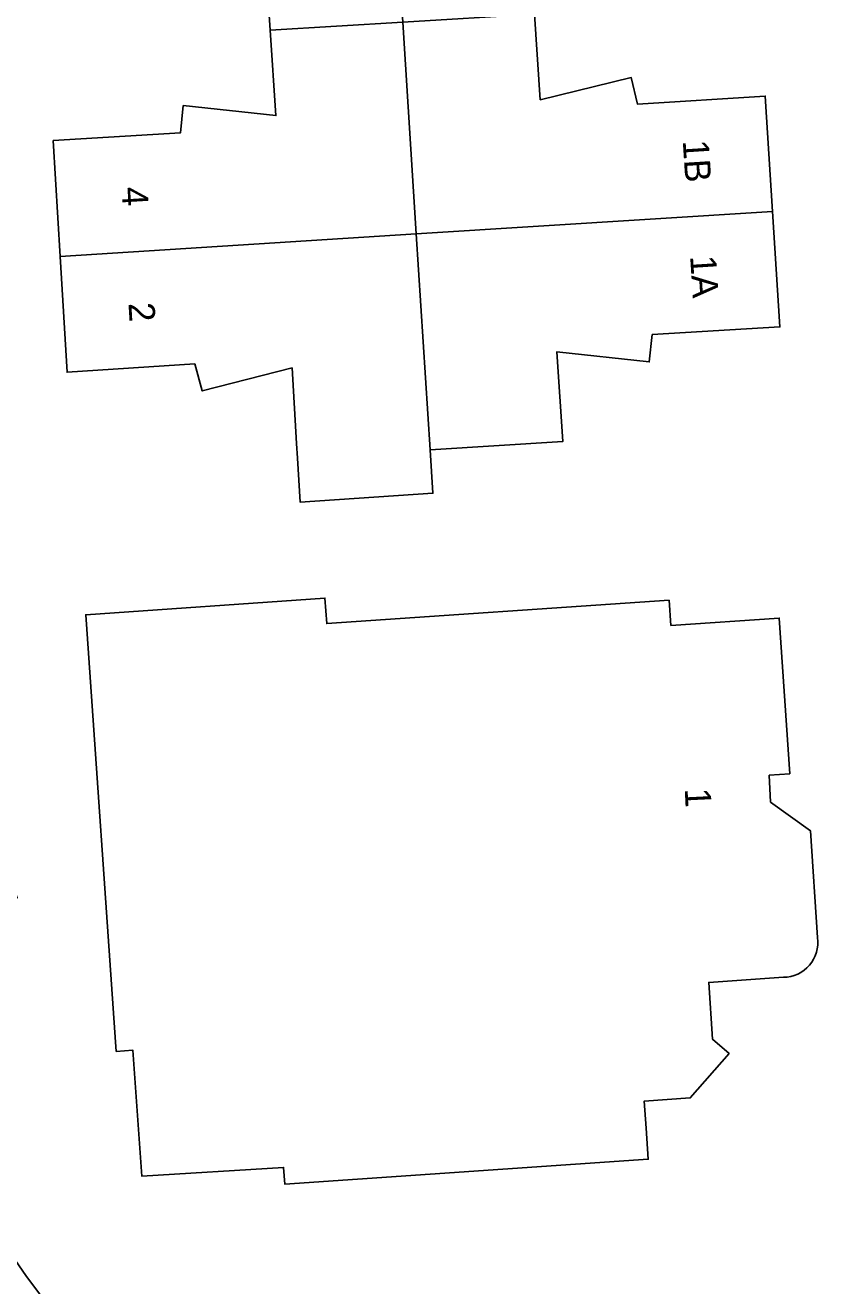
# Model space of a CAD drawing. Extents: x 159680 to 160786, y 387323 to 388340.
# Drawn here: x 160321.48 to 160352.01, y 387507.07 to 387555.6 of the extents above; entities that cross this region are included whole.
import ezdxf

# ---------------------------------------------------------------- set-up
doc = ezdxf.new("R2010")
doc.units = 0
for name, color, linetype in [('IMGEO_Erf', 7, 'Continuous'), ('IMGEO_Pand', 7, 'Continuous'), ('IMGEO_Pand_nummerreeks', 7, 'Continuous'), ('IMGEO_Voetpad_open', 7, 'Continuous')]:
    doc.layers.add(name, color=color, linetype=linetype)

msp = doc.modelspace()

# ---------------------------------------------------------------- linework, layer by layer
at = {"layer": 'IMGEO_Erf'}
for points in [[(160318.292, 387562.65), (160319.32, 387546.481), (160316.123, 387546.148), (160318.185, 387540.259), (160317.334, 387540.174), (160314.936, 387539.312), (160312.608, 387545.737), (160310.584, 387551.325), (160309.976, 387551.092), (160312.063, 387545.673), (160321.179, 387522.015), (160315.033, 387518.967), (160316.673, 387515.314), (160318.54, 387511.771), (160321.535, 387507.428), (160327.132, 387500), (160332.225, 387493.24)], [(160341.103, 387556.032), (160341.322, 387552.735), (160344.828, 387553.587), (160345.062, 387552.567), (160349.987, 387552.877), (160350.271, 387548.432), (160350.555, 387543.987), (160345.636, 387543.696), (160345.519, 387542.641), (160341.957, 387543.025), (160342.189, 387539.575), (160337.08, 387539.254), (160337.187, 387537.587), (160332.071, 387537.243), (160331.971, 387538.933), (160331.937, 387539.503), (160331.764, 387542.412), (160328.301, 387541.528), (160328.014, 387542.565), (160323.094, 387542.246), (160322.828, 387546.702), (160322.562, 387551.162), (160327.465, 387551.459), (160327.569, 387552.51), (160331.139, 387552.124), (160330.921, 387555.41), (160330.702, 387558.697)], [(160350.685, 387518.952), (160350.507, 387518.94), (160347.813, 387518.756), (160347.962, 387516.567), (160348.595, 387516.015), (160347.102, 387514.305), (160345.326, 387514.184), (160345.397, 387513.144), (160345.479, 387511.946), (160331.481, 387510.993), (160331.438, 387511.632), (160325.972, 387511.295), (160325.632, 387516.143), (160324.992, 387516.098), (160323.813, 387532.906), (160333.03, 387533.552), (160333.098, 387532.569), (160346.286, 387533.467), (160346.353, 387532.495), (160350.525, 387532.778)], [(160350.525, 387532.778), (160350.933, 387526.785), (160350.145, 387526.732), (160350.196, 387525.694), (160351.73, 387524.593), (160351.998, 387520.478)]]:
    msp.add_lwpolyline(points, dxfattribs=at)
msp.add_arc((160350.678, 387520.286), 1.334, 270.3177, 8.2637, dxfattribs=at)
at = {"layer": 'IMGEO_Pand'}
for points in [[(160336.024, 387555.722), (160335.503, 387563.832), (160321.789, 387562.972), (160322.051, 387558.527), (160326.982, 387558.822), (160327.243, 387557.803), (160330.702, 387558.697), (160330.921, 387555.41)], [(160336.547, 387547.567), (160350.271, 387548.432), (160349.987, 387552.877), (160345.062, 387552.567), (160344.828, 387553.587), (160341.322, 387552.735), (160341.103, 387556.032), (160336.024, 387555.722)], [(160336.547, 387547.567), (160336.024, 387555.722), (160330.921, 387555.41), (160331.139, 387552.124), (160327.569, 387552.51), (160327.465, 387551.459), (160322.562, 387551.162), (160322.828, 387546.702)], [(160337.08, 387539.254), (160342.189, 387539.575), (160341.957, 387543.025), (160345.519, 387542.641), (160345.636, 387543.696), (160350.555, 387543.987), (160350.271, 387548.432), (160336.547, 387547.567)], [(160336.547, 387547.567), (160322.828, 387546.702), (160323.094, 387542.246), (160328.014, 387542.565), (160328.301, 387541.528), (160331.764, 387542.412), (160331.937, 387539.503), (160331.971, 387538.933), (160332.071, 387537.243), (160337.187, 387537.587), (160337.08, 387539.254)]]:
    msp.add_lwpolyline(points, close=True, dxfattribs=at)
msp.add_lwpolyline([(160351.998, 387520.478), (160351.73, 387524.593), (160350.196, 387525.694), (160350.145, 387526.732), (160350.933, 387526.785), (160350.525, 387532.778), (160346.353, 387532.495), (160346.286, 387533.467), (160333.098, 387532.569), (160333.03, 387533.552), (160323.813, 387532.906), (160324.992, 387516.098), (160325.632, 387516.143), (160325.972, 387511.295), (160331.438, 387511.632), (160331.481, 387510.993), (160345.479, 387511.946), (160345.397, 387513.144), (160345.326, 387514.184), (160347.102, 387514.305), (160348.595, 387516.015), (160347.962, 387516.567), (160347.813, 387518.756), (160350.507, 387518.94), (160350.685, 387518.952)], dxfattribs=at)
msp.add_arc((160350.678, 387520.286), 1.334, 270.3177, 8.2637, dxfattribs=at)
at = {"layer": 'IMGEO_Voetpad_open'}
msp.add_lwpolyline([(160312.905, 387510.902), (160314.027, 387509.69), (160324.453, 387498.542), (160324.452, 387498.542), (160330.784, 387492.151), (160332.225, 387493.24), (160327.132, 387500), (160321.535, 387507.428), (160318.54, 387511.771), (160316.673, 387515.314), (160315.033, 387518.967), (160303.5, 387548.605), (160301.88, 387552.769), (160294.426, 387571.812), (160293.66, 387573.768), (160280.896, 387606.375), (160279.68, 387609.578), (160278.935, 387611.384), (160276.416, 387617.726), (160266.488, 387643.313), (160262.455, 387653.706)], dxfattribs=at)

# ---------------------------------------------------------------- texts
at = {"layer": 'IMGEO_Pand_nummerreeks'}
for s, rotation, p in [('1B', 273.6558, (160346.81, 387551.158)), ('4', 273.4147, (160325.195, 387549.358)), ('1A', 273.6558, (160347.094, 387546.713)), ('2', 273.4146, (160325.461, 387544.902)), ('1', 272.8128, (160346.886, 387526.213))]:
    msp.add_text(s, height=1, rotation=rotation, dxfattribs=at).set_placement(p)

doc.saveas('drawing.dxf')
